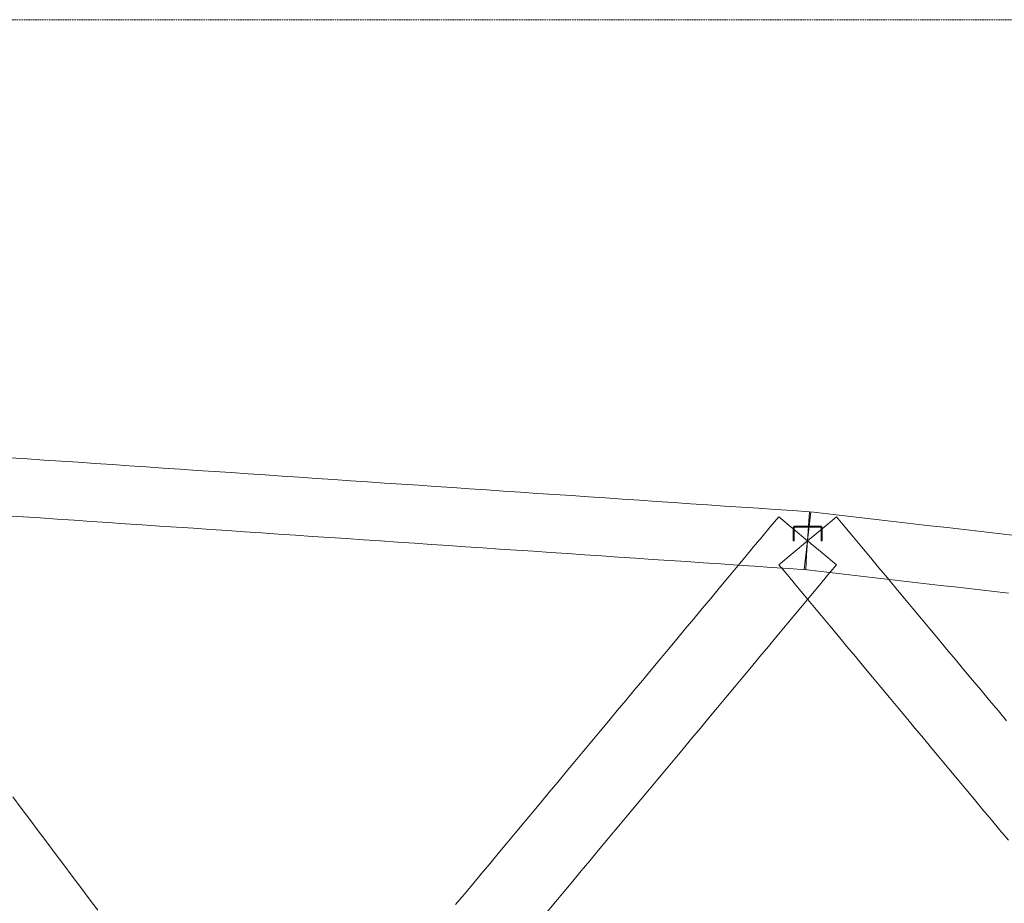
# Model space of a CAD drawing. Header units: millimetres. Extents: x -176817 to 571382, y -58489 to 156123.
# Tile 330 of 364: x 546571 to 550642, y -16493 to -12842. Entities that reach past the tile are written whole.
import ezdxf

# ---------------------------------------------------------------- set-up
doc = ezdxf.new("R2010")
doc.units = ezdxf.units.MM
doc.header["$LTSCALE"] = 0.2
doc.linetypes.add('HIDDEN', pattern=[9.525, 6.35, -3.175])
doc.layers.add('ARF2000E0_BEARING_ROOF_KANTAVAT_KATTO', color=7, linetype='Continuous', lineweight=13)
doc.layers.add('poziome 1', color=7, linetype='Continuous', lineweight=13)

msp = doc.modelspace()

# ---------------------------------------------------------------- linework, layer by layer
at = {"layer": 'ARF2000E0_BEARING_ROOF_KANTAVAT_KATTO'}
for points in [[(549820.578, -15114.7159), (549824.6221, -15054.8524), (549828.6662, -14994.9888), (549832.7103, -14935.1253), (549836.7544, -14875.2617), (549766.4419, -14870.5117), (549696.1294, -14865.7617), (549625.8169, -14861.0117), (549555.5044, -14856.2617), (549485.1919, -14851.5117), (549414.8794, -14846.7617), (549344.5669, -14842.0117), (549274.2544, -14837.2617), (549203.9419, -14832.5117), (549133.6294, -14827.7617), (549063.3169, -14823.0117), (548993.0044, -14818.2617), (548922.6919, -14813.5117), (548852.3794, -14808.7617), (548782.0669, -14804.0117), (548711.7544, -14799.2617), (548641.4419, -14794.5117), (548571.1294, -14789.7617), (548500.8169, -14785.0117), (548430.5044, -14780.2617), (548360.1919, -14775.5117), (548289.8794, -14770.7617), (548219.5669, -14766.0117), (548149.2544, -14761.2617), (548078.9419, -14756.5117), (548008.6294, -14751.7617), (547938.3169, -14747.0117), (547868.0044, -14742.2617), (547797.6919, -14737.5117), (547727.3794, -14732.7617), (547657.0669, -14728.0117), (547586.7544, -14723.2617), (547516.4419, -14718.5117), (547446.1294, -14713.7617), (547375.8169, -14709.0117), (547305.5044, -14704.2617), (547235.1919, -14699.5117), (547164.8794, -14694.7617), (547094.5669, -14690.0117), (547024.2544, -14685.2617), (546953.9419, -14680.5117), (546883.6294, -14675.7617), (546813.3169, -14671.0117), (546743.0044, -14666.2617), (546672.6919, -14661.5117), (546602.3794, -14656.7617), (546532.0669, -14652.0117)], [(546515.8905, -14891.4659), (546586.203, -14896.2159), (546656.5155, -14900.9659), (546726.828, -14905.7159), (546797.1405, -14910.4659), (546867.453, -14915.2159), (546937.7655, -14919.9659), (547008.078, -14924.7159), (547078.3905, -14929.4659), (547148.703, -14934.2159), (547219.0155, -14938.9659), (547289.328, -14943.7159), (547359.6405, -14948.4659), (547429.953, -14953.2159), (547500.2655, -14957.9659), (547570.578, -14962.7159), (547640.8905, -14967.4659), (547711.203, -14972.2159), (547781.5155, -14976.9659), (547851.828, -14981.7159), (547922.1405, -14986.4659), (547992.453, -14991.2159), (548062.7655, -14995.9659), (548133.078, -15000.7159), (548203.3905, -15005.4659), (548273.703, -15010.2159), (548344.0155, -15014.9659), (548414.328, -15019.7159), (548484.6405, -15024.4659), (548554.953, -15029.2159), (548625.2655, -15033.9659), (548695.578, -15038.7159), (548765.8905, -15043.4659), (548836.203, -15048.2159), (548906.5155, -15052.9659), (548976.828, -15057.7159), (549047.1405, -15062.4659), (549117.453, -15067.2159), (549187.7655, -15071.9659), (549258.078, -15076.7159), (549328.3905, -15081.4659), (549398.703, -15086.2159), (549469.0155, -15090.9659), (549539.328, -15095.7159), (549609.6405, -15100.4659), (549679.953, -15105.2159), (549750.2655, -15109.9659), (549820.578, -15114.7159)], [(549947.7224, -15094.2391), (549888.1943, -15044.614), (549828.6662, -14994.9888), (549769.1381, -14945.3637), (549709.61, -14895.7386), (549674.4537, -14937.9104), (549639.2975, -14980.0823), (549604.1412, -15022.2542), (549568.985, -15064.4261), (549533.8287, -15106.5979), (549498.6725, -15148.7698), (549463.5162, -15190.9417), (549428.36, -15233.1136), (549393.2037, -15275.2854), (549358.0475, -15317.4573), (549322.8912, -15359.6292), (549287.735, -15401.8011), (549252.5787, -15443.9729), (549217.4225, -15486.1448), (549182.2662, -15528.3167), (549147.11, -15570.4886), (549111.9537, -15612.6604), (549076.7975, -15654.8323), (549041.6412, -15697.0042), (549006.485, -15739.1761), (548971.3287, -15781.3479), (548936.1725, -15823.5198), (548901.0162, -15865.6917), (548865.86, -15907.8636), (548830.7037, -15950.0354), (548795.5475, -15992.2073), (548760.3912, -16034.3792), (548725.235, -16076.5511), (548690.0787, -16118.7229), (548654.9225, -16160.8948), (548619.7662, -16203.0667), (548584.61, -16245.2386), (548549.4537, -16287.4104), (548514.2975, -16329.5823), (548479.1412, -16371.7542), (548443.985, -16413.9261), (548408.8287, -16456.0979), (548373.6725, -16498.2698)], [(550650.8474, -15739.1761), (550615.6912, -15697.0042), (550580.5349, -15654.8323), (550545.3787, -15612.6604), (550510.2224, -15570.4886), (550475.0662, -15528.3167), (550439.9099, -15486.1448), (550404.7537, -15443.9729), (550369.5974, -15401.8011), (550334.4412, -15359.6292), (550299.2849, -15317.4573), (550264.1287, -15275.2854), (550228.9724, -15233.1136), (550193.8162, -15190.9417), (550158.6599, -15148.7698), (550123.5037, -15106.5979), (550088.3474, -15064.4261), (550053.1912, -15022.2542), (550018.0349, -14980.0823), (549982.8787, -14937.9104), (549947.7224, -14895.7386), (549888.1943, -14945.3637), (549828.6662, -14994.9888), (549769.1381, -15044.614), (549709.61, -15094.2391), (549744.7662, -15136.411), (549779.9225, -15178.5829), (549815.0787, -15220.7547), (549850.235, -15262.9266), (549885.3912, -15305.0985), (549920.5475, -15347.2704), (549955.7037, -15389.4422), (549990.86, -15431.6141), (550026.0162, -15473.786), (550061.1725, -15515.9579), (550096.3287, -15558.1297), (550131.485, -15600.3016), (550166.6412, -15642.4735), (550201.7975, -15684.6454), (550236.9537, -15726.8172), (550272.11, -15768.9891), (550307.2662, -15811.161), (550342.4225, -15853.3329), (550377.5787, -15895.5047), (550412.735, -15937.6766), (550447.8912, -15979.8485), (550483.0475, -16022.0204), (550518.2037, -16064.1922), (550553.36, -16106.3641), (550588.5162, -16148.536), (550623.6725, -16190.7079), (550658.8287, -16232.8797)], [(550686.2226, -14973.5107), (550615.9101, -14965.367), (550545.5976, -14957.2232), (550475.2851, -14949.0795), (550404.9726, -14940.9357), (550334.6601, -14932.792), (550264.3476, -14924.6482), (550194.0351, -14916.5045), (550123.7226, -14908.3607), (550053.4101, -14900.217), (549983.0976, -14892.0732), (549912.7851, -14883.9295), (549842.4726, -14875.7857), (549835.5694, -14935.3873), (549828.6662, -14994.9888), (549821.763, -15054.5904), (549814.8598, -15114.192), (549885.1723, -15122.3357), (549955.4848, -15130.4795), (550025.7973, -15138.6232), (550096.1098, -15146.767), (550166.4223, -15154.9107), (550236.7348, -15163.0545), (550307.0473, -15171.1982), (550377.3598, -15179.342), (550447.6723, -15187.4857), (550517.9848, -15195.6295), (550588.2973, -15203.7732), (550658.6098, -15211.917)], [(549888.6662, -14994.9888), (549888.6662, -14942.7835), (549888.6638, -14942.5867), (549888.6566, -14942.3901), (549888.6446, -14942.1938), (549888.6278, -14941.9979), (549888.6063, -14941.8024), (549888.58, -14941.6075), (549888.5489, -14941.4132), (549888.5131, -14941.2197), (549888.4726, -14941.0271), (549888.4274, -14940.8356), (549888.3775, -14940.6454), (549888.323, -14940.4564), (549888.264, -14940.2689), (549888.2004, -14940.0828), (549888.1322, -14939.8983), (549888.0595, -14939.7154), (549887.9823, -14939.5343), (549887.9008, -14939.3553), (549887.8149, -14939.1783), (549887.7248, -14939.0035), (549887.6304, -14938.831), (549887.5318, -14938.6608), (549887.4291, -14938.493), (549887.3222, -14938.3278), (549887.2113, -14938.1652), (549887.0966, -14938.0055), (549886.978, -14937.8487), (549886.8556, -14937.6948), (549886.7295, -14937.544), (549886.5997, -14937.3964), (549886.4663, -14937.2519), (549886.3293, -14937.1106), (549886.1888, -14936.9727), (549886.0451, -14936.8383), (549885.8981, -14936.7076), (549885.748, -14936.5805), (549885.5948, -14936.4571), (549885.4386, -14936.3375), (549885.2794, -14936.2218), (549885.1174, -14936.1099), (549884.9527, -14936.0021), (549884.7855, -14935.8985), (549884.6159, -14935.799), (549884.4439, -14935.7038), (549884.2696, -14935.6128), (549884.0931, -14935.5261), (549883.9144, -14935.4437), (549883.7337, -14935.3658), (549883.551, -14935.2923), (549883.3667, -14935.2233), (549883.1807, -14935.159), (549882.9933, -14935.0992), (549882.8044, -14935.0441), (549882.6142, -14934.9937), (549882.4228, -14934.9479), (549882.2302, -14934.9069), (549882.0367, -14934.8706), (549881.8424, -14934.8392), (549881.6475, -14934.8126), (549881.452, -14934.7908), (549881.2561, -14934.7738), (549881.0597, -14934.7616), (549880.8631, -14934.7543), (549880.6662, -14934.7519), (549828.6662, -14934.7519), (549776.6662, -14934.7519), (549776.4695, -14934.7543), (549776.273, -14934.7616), (549776.0768, -14934.7737), (549775.881, -14934.7907), (549775.6857, -14934.8125), (549775.491, -14934.8391), (549775.2969, -14934.8704), (549775.1035, -14934.9066), (549774.9109, -14934.9476), (549774.7194, -14934.9934), (549774.5291, -14935.0438), (549774.3402, -14935.0989), (549774.1528, -14935.1586), (549773.9668, -14935.223), (549773.7824, -14935.2919), (549773.5996, -14935.3654), (549773.4189, -14935.4433), (549773.2402, -14935.5257), (549773.0636, -14935.6124), (549772.8893, -14935.7034), (549772.7172, -14935.7986), (549772.5476, -14935.8981), (549772.3803, -14936.0017), (549772.2156, -14936.1095), (549772.0537, -14936.2213), (549771.8947, -14936.3369), (549771.7386, -14936.4563), (549771.5855, -14936.5796), (549771.4355, -14936.7065), (549771.2886, -14936.8371), (549771.1449, -14936.9714), (549771.0045, -14937.1092), (549770.8674, -14937.2505), (549770.7339, -14937.395), (549770.604, -14937.5428), (549770.4777, -14937.6937), (549770.3552, -14937.8477), (549770.2365, -14938.0046), (549770.1216, -14938.1644), (549770.0107, -14938.3271), (549769.9038, -14938.4923), (549769.801, -14938.6601), (549769.7024, -14938.8302), (549769.608, -14939.0027), (549769.5179, -14939.1775), (549769.432, -14939.3544), (549769.3505, -14939.5334), (549769.2733, -14939.7144), (549769.2006, -14939.8974), (549769.1323, -14940.082), (549769.0686, -14940.2682), (549769.0095, -14940.4559), (549768.955, -14940.6449), (549768.9051, -14940.8353), (549768.8599, -14941.0268), (549768.8193, -14941.2195), (549768.7835, -14941.4131), (549768.7524, -14941.6074), (549768.7261, -14941.8023), (549768.7046, -14941.9978), (549768.6878, -14942.1937), (549768.6758, -14942.3901), (549768.6686, -14942.5867), (549768.6662, -14942.7835), (549768.6662, -14994.9888), (549772.6662, -14994.9888), (549772.6662, -14942.7835), (549772.6674, -14942.6849), (549772.671, -14942.5865), (549772.677, -14942.4883), (549772.6854, -14942.3903), (549772.6962, -14942.2926), (549772.7094, -14942.1952), (549772.7249, -14942.0983), (549772.7427, -14942.0017), (549772.763, -14941.9056), (549772.7855, -14941.81), (549772.8104, -14941.715), (549772.8376, -14941.6205), (549772.8671, -14941.5267), (549772.899, -14941.4336), (549772.9331, -14941.3412), (549772.9695, -14941.2496), (549773.0082, -14941.1588), (549773.049, -14941.0691), (549773.092, -14940.9805), (549773.1371, -14940.8931), (549773.1843, -14940.8068), (549773.2336, -14940.7217), (549773.285, -14940.6379), (549773.3383, -14940.5554), (549773.3937, -14940.4743), (549773.4511, -14940.3944), (549773.5104, -14940.316), (549773.5716, -14940.2391), (549773.6347, -14940.1636), (549773.6997, -14940.0896), (549773.7666, -14940.0172), (549773.8353, -14939.9464), (549773.9057, -14939.8773), (549773.9777, -14939.8101), (549774.0513, -14939.7447), (549774.1264, -14939.6811), (549774.2029, -14939.6195), (549774.281, -14939.5598), (549774.3604, -14939.502), (549774.4413, -14939.4463), (549774.5235, -14939.3925), (549774.6069, -14939.3408), (549774.6917, -14939.2911), (549774.7777, -14939.2435), (549774.8649, -14939.1979), (549774.9533, -14939.1546), (549775.0427, -14939.1133), (549775.1333, -14939.0743), (549775.2248, -14939.0375), (549775.3171, -14939.003), (549775.4101, -14938.9709), (549775.5038, -14938.941), (549775.5981, -14938.9135), (549775.693, -14938.8884), (549775.7886, -14938.8656), (549775.8846, -14938.8451), (549775.9811, -14938.8271), (549776.078, -14938.8114), (549776.1753, -14938.7981), (549776.273, -14938.7872), (549776.371, -14938.7787), (549776.4692, -14938.7726), (549776.5676, -14938.7689), (549776.6662, -14938.7677), (549828.6662, -14938.7677), (549880.6662, -14938.7677), (549880.7648, -14938.7689), (549880.8633, -14938.7726), (549880.9615, -14938.7787), (549881.0595, -14938.7872), (549881.1571, -14938.7981), (549881.2545, -14938.8114), (549881.3514, -14938.8271), (549881.4479, -14938.8451), (549881.544, -14938.8656), (549881.6395, -14938.8884), (549881.7345, -14938.9136), (549881.8288, -14938.9411), (549881.9225, -14938.9709), (549882.0155, -14939.0031), (549882.1078, -14939.0376), (549882.1993, -14939.0744), (549882.2899, -14939.1135), (549882.3795, -14939.1547), (549882.4679, -14939.1981), (549882.5551, -14939.2437), (549882.6411, -14939.2913), (549882.7259, -14939.341), (549882.8095, -14939.3928), (549882.8917, -14939.4466), (549882.9725, -14939.5024), (549883.052, -14939.5602), (549883.1301, -14939.62), (549883.2067, -14939.6817), (549883.2818, -14939.7452), (549883.3554, -14939.8107), (549883.4274, -14939.878), (549883.4978, -14939.9471), (549883.5665, -14940.0179), (549883.6333, -14940.0903), (549883.6983, -14940.1643), (549883.7614, -14940.2397), (549883.8225, -14940.3167), (549883.8818, -14940.395), (549883.9391, -14940.4748), (549883.9944, -14940.556), (549884.0477, -14940.6385), (549884.099, -14940.7222), (549884.1483, -14940.8072), (549884.1955, -14940.8935), (549884.2406, -14940.9809), (549884.2835, -14941.0694), (549884.3243, -14941.1591), (549884.363, -14941.2498), (549884.3994, -14941.3415), (549884.4335, -14941.4338), (549884.4653, -14941.5269), (549884.4949, -14941.6207), (549884.5221, -14941.7152), (549884.5469, -14941.8102), (549884.5695, -14941.9057), (549884.5897, -14942.0018), (549884.6076, -14942.0984), (549884.6231, -14942.1953), (549884.6362, -14942.2927), (549884.647, -14942.3903), (549884.6554, -14942.4883), (549884.6614, -14942.5865), (549884.665, -14942.6849), (549884.6662, -14942.7835), (549884.6662, -14994.9888), (549888.6662, -14994.9888)], [(548752.4099, -16528.0829), (548787.5662, -16485.911), (548822.7224, -16443.7391), (548857.8787, -16401.5672), (548893.0349, -16359.3954), (548928.1912, -16317.2235), (548963.3474, -16275.0516), (548998.5037, -16232.8797), (549033.6599, -16190.7079), (549068.8162, -16148.536), (549103.9724, -16106.3641), (549139.1287, -16064.1922), (549174.2849, -16022.0204), (549209.4412, -15979.8485), (549244.5974, -15937.6766), (549279.7537, -15895.5047), (549314.9099, -15853.3329), (549350.0662, -15811.161), (549385.2224, -15768.9891), (549420.3787, -15726.8172), (549455.5349, -15684.6454), (549490.6912, -15642.4735), (549525.8474, -15600.3016), (549561.0037, -15558.1297), (549596.1599, -15515.9579), (549631.3162, -15473.786), (549666.4724, -15431.6141), (549701.6287, -15389.4422), (549736.7849, -15347.2704), (549771.9412, -15305.0985), (549807.0974, -15262.9266), (549842.2537, -15220.7547), (549877.4099, -15178.5829), (549912.5662, -15136.411), (549947.7224, -15094.2391)], [(546894.117, -16521.8452), (546858.9608, -16474.9233), (546823.8045, -16428.0015), (546788.6483, -16381.0796), (546753.492, -16334.1577), (546718.3358, -16287.2358), (546683.1795, -16240.314), (546648.0233, -16193.3921), (546612.867, -16146.4702), (546577.7108, -16099.5483), (546542.5545, -16052.6265)]]:
    msp.add_lwpolyline(points, dxfattribs=at)
at = {"layer": 'poziome 1', "linetype": 'HIDDEN', "ltscale": 5}
msp.add_lwpolyline([(564901.3596, -12842.2209), (526676.9234, -12842.2209), (526676.9234, -20232.3411), (564901.3596, -20232.3411)], close=True, dxfattribs=at)

doc.saveas('drawing.dxf')
